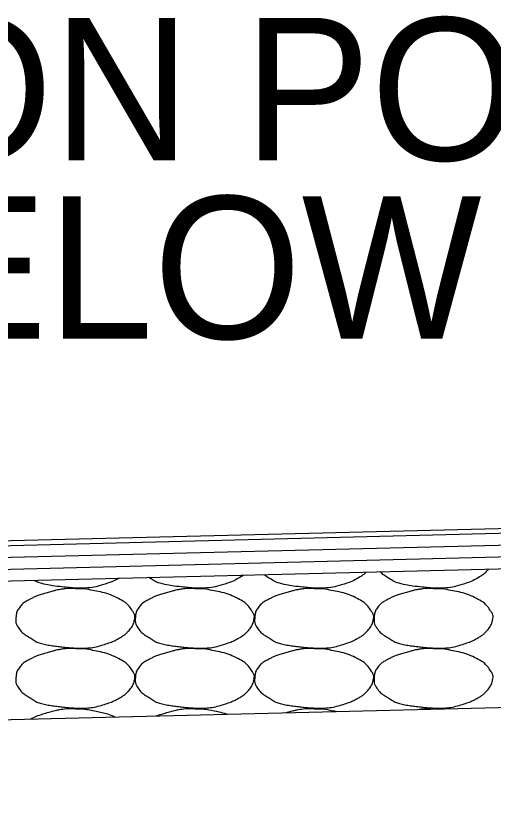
# Model space of a CAD drawing. Extents: x 1671357 to 13005564, y 567358 to 14261451.
# Drawn here: x 12758452.238 to 12758454.248, y 14259901.592 to 14259904.904 of the extents above; entities that cross this region are included whole.
import ezdxf

# ---------------------------------------------------------------- set-up
doc = ezdxf.new("R2010")
doc.units = 0
doc.layers.add('Default', color=7, linetype='Continuous')
doc.layers.add('R_Draft', color=7, linetype='Continuous')

msp = doc.modelspace()

# ---------------------------------------------------------------- linework, layer by layer
at = {"layer": 'Default'}
for p, q in [((12758441.6027, 14259902.4289), (12758471.6055, 14259903.1779)), ((12758445.607, 14259902.5088), (12758467.6051, 14259903.058)), ((12758445.6082, 14259902.4588), (12758467.6051, 14259903.008)), ((12758445.6095, 14259902.4089), (12758467.6051, 14259902.9579)), ((12758445.6107, 14259902.3589), (12758467.6051, 14259902.9079)), ((12758438.2562, 14259901.592), (12758474.3445, 14259902.4929))]:
    msp.add_line(p, q, dxfattribs=at)
at = {"layer": 'R_Draft'}
for points, degree in [([(12758453.1961, 14259902.5482), (12758453.192, 14259902.5452), (12758453.1878, 14259902.5425), (12758453.163, 14259902.5284), (12758453.1432, 14259902.5188), (12758453.0928, 14259902.5029), (12758453.0644, 14259902.4957), (12758453.0205, 14259902.493), (12758453.0058, 14259902.4929), (12758452.9691, 14259902.4954), (12758452.9471, 14259902.4975), (12758452.9009, 14259902.5026), (12758452.877, 14259902.5064), (12758452.8335, 14259902.5164), (12758452.8167, 14259902.5269), (12758452.7989, 14259902.538), (12758452.7987, 14259902.5382), (12758452.7985, 14259902.5383)], 3), ([(12758453.713, 14259902.5611), (12758453.7045, 14259902.5522), (12758453.6959, 14259902.5458), (12758453.6654, 14259902.5284), (12758453.6456, 14259902.5188), (12758453.5952, 14259902.5029), (12758453.5668, 14259902.4957), (12758453.5229, 14259902.493), (12758453.5082, 14259902.4929), (12758453.4715, 14259902.4954), (12758453.4496, 14259902.4975), (12758453.4034, 14259902.5026), (12758453.3795, 14259902.5064), (12758453.336, 14259902.5164), (12758453.3191, 14259902.5269), (12758453.295, 14259902.542), (12758453.2889, 14259902.546), (12758453.2831, 14259902.5504)], 3), ([(12758454.2262, 14259902.5739), (12758454.2237, 14259902.5705), (12758454.2209, 14259902.5672), (12758454.2086, 14259902.5534), (12758454.1994, 14259902.5464), (12758454.1679, 14259902.5284), (12758454.148, 14259902.5188), (12758454.0976, 14259902.5029), (12758454.0693, 14259902.4957), (12758454.0254, 14259902.493), (12758454.0106, 14259902.4929), (12758453.974, 14259902.4954), (12758453.952, 14259902.4975), (12758453.9058, 14259902.5026), (12758453.8819, 14259902.5064), (12758453.8384, 14259902.5164), (12758453.8215, 14259902.5269), (12758453.7918, 14259902.5455), (12758453.7811, 14259902.553), (12758453.7713, 14259902.5626)], 3), ([(12758452.6722, 14259902.5352), (12758452.6549, 14259902.5258), (12758452.6376, 14259902.5179), (12758452.5904, 14259902.5029), (12758452.562, 14259902.4957), (12758452.5181, 14259902.493), (12758452.5034, 14259902.4929), (12758452.4667, 14259902.4954), (12758452.4447, 14259902.4975), (12758452.3985, 14259902.5026), (12758452.3746, 14259902.5064), (12758452.3383, 14259902.5148), (12758452.327, 14259902.52), (12758452.316, 14259902.5263)], 3), ([(12758452.4887, 14259902.4913), (12758452.518, 14259902.4917), (12758452.5474, 14259902.4873), (12758452.5768, 14259902.4813), (12758452.6126, 14259902.474), (12758452.6455, 14259902.4631), (12758452.6788, 14259902.4453), (12758452.7009, 14259902.4335), (12758452.7161, 14259902.4174), (12758452.7308, 14259902.3953), (12758452.7371, 14259902.3858), (12758452.7405, 14259902.3749), (12758452.7388, 14259902.3653), (12758452.7354, 14259902.3465), (12758452.7256, 14259902.3279), (12758452.7108, 14259902.3113), (12758452.7014, 14259902.3008), (12758452.6921, 14259902.2938), (12758452.6808, 14259902.2873), (12758452.6606, 14259902.2758), (12758452.6407, 14259902.2662), (12758452.6188, 14259902.2593), (12758452.5904, 14259902.2503), (12758452.562, 14259902.2431), (12758452.5327, 14259902.2413), (12758452.5181, 14259902.2404), (12758452.5034, 14259902.2403), (12758452.4887, 14259902.2413), (12758452.4667, 14259902.2428), (12758452.4447, 14259902.2449), (12758452.4227, 14259902.2473), (12758452.3985, 14259902.25), (12758452.3746, 14259902.2538), (12758452.3507, 14259902.2593), (12758452.3311, 14259902.2638), (12758452.3143, 14259902.2743), (12758452.2967, 14259902.2853), (12758452.2769, 14259902.2978), (12758452.2607, 14259902.3099), (12758452.2467, 14259902.3313), (12758452.2395, 14259902.3423), (12758452.2381, 14259902.3541), (12758452.2387, 14259902.3653), (12758452.2397, 14259902.3815), (12758452.2431, 14259902.3979), (12758452.2547, 14259902.4133), (12758452.2665, 14259902.4289), (12758452.2794, 14259902.4373), (12758452.2947, 14259902.4453), (12758452.3079, 14259902.4522), (12758452.3208, 14259902.4586), (12758452.3347, 14259902.4633), (12758452.3546, 14259902.47), (12758452.3744, 14259902.476), (12758452.3947, 14259902.4813), (12758452.4073, 14259902.4846), (12758452.4199, 14259902.4873), (12758452.4327, 14259902.4893), (12758452.4513, 14259902.4922), (12758452.4702, 14259902.4929), (12758452.4887, 14259902.4913)], 3), ([(12758452.9912, 14259902.4913), (12758453.0205, 14259902.4917), (12758453.0499, 14259902.4873), (12758453.0792, 14259902.4813), (12758453.115, 14259902.474), (12758453.148, 14259902.4631), (12758453.1812, 14259902.4453), (12758453.2033, 14259902.4335), (12758453.2185, 14259902.4174), (12758453.2332, 14259902.3953), (12758453.2395, 14259902.3858), (12758453.2429, 14259902.3749), (12758453.2412, 14259902.3653), (12758453.2378, 14259902.3465), (12758453.228, 14259902.3279), (12758453.2132, 14259902.3113), (12758453.2038, 14259902.3008), (12758453.1946, 14259902.2938), (12758453.1832, 14259902.2873), (12758453.163, 14259902.2758), (12758453.1432, 14259902.2662), (12758453.1212, 14259902.2593), (12758453.0928, 14259902.2503), (12758453.0644, 14259902.2431), (12758453.0352, 14259902.2413), (12758453.0205, 14259902.2404), (12758453.0058, 14259902.2403), (12758452.9912, 14259902.2413), (12758452.9691, 14259902.2428), (12758452.9471, 14259902.2449), (12758452.9252, 14259902.2473), (12758452.9009, 14259902.25), (12758452.877, 14259902.2538), (12758452.8531, 14259902.2593), (12758452.8335, 14259902.2638), (12758452.8167, 14259902.2743), (12758452.7991, 14259902.2853), (12758452.7793, 14259902.2978), (12758452.7631, 14259902.3099), (12758452.7491, 14259902.3313), (12758452.7419, 14259902.3423), (12758452.7405, 14259902.3541), (12758452.7411, 14259902.3653), (12758452.7421, 14259902.3815), (12758452.7455, 14259902.3979), (12758452.7571, 14259902.4133), (12758452.7689, 14259902.4289), (12758452.7818, 14259902.4373), (12758452.7971, 14259902.4453), (12758452.8103, 14259902.4522), (12758452.8232, 14259902.4586), (12758452.8371, 14259902.4633), (12758452.857, 14259902.47), (12758452.8769, 14259902.476), (12758452.8972, 14259902.4813), (12758452.9097, 14259902.4846), (12758452.9223, 14259902.4873), (12758452.9352, 14259902.4893), (12758452.9537, 14259902.4922), (12758452.9726, 14259902.4929), (12758452.9912, 14259902.4913)], 3), ([(12758453.4936, 14259902.4913), (12758453.5229, 14259902.4917), (12758453.5523, 14259902.4873), (12758453.5816, 14259902.4813), (12758453.6174, 14259902.474), (12758453.6504, 14259902.4631), (12758453.6836, 14259902.4453), (12758453.7057, 14259902.4335), (12758453.7209, 14259902.4174), (12758453.7356, 14259902.3953), (12758453.7419, 14259902.3858), (12758453.7453, 14259902.3749), (12758453.7436, 14259902.3653), (12758453.7402, 14259902.3465), (12758453.7304, 14259902.3279), (12758453.7156, 14259902.3113), (12758453.7062, 14259902.3008), (12758453.697, 14259902.2938), (12758453.6856, 14259902.2873), (12758453.6654, 14259902.2758), (12758453.6456, 14259902.2662), (12758453.6236, 14259902.2593), (12758453.5952, 14259902.2503), (12758453.5668, 14259902.2431), (12758453.5376, 14259902.2413), (12758453.5229, 14259902.2404), (12758453.5082, 14259902.2403), (12758453.4936, 14259902.2413), (12758453.4715, 14259902.2428), (12758453.4496, 14259902.2449), (12758453.4276, 14259902.2473), (12758453.4034, 14259902.25), (12758453.3795, 14259902.2538), (12758453.3556, 14259902.2593), (12758453.336, 14259902.2638), (12758453.3191, 14259902.2743), (12758453.3016, 14259902.2853), (12758453.2817, 14259902.2978), (12758453.2656, 14259902.3099), (12758453.2516, 14259902.3313), (12758453.2444, 14259902.3423), (12758453.2429, 14259902.3541), (12758453.2436, 14259902.3653), (12758453.2445, 14259902.3815), (12758453.2479, 14259902.3979), (12758453.2596, 14259902.4133), (12758453.2714, 14259902.4289), (12758453.2842, 14259902.4373), (12758453.2996, 14259902.4453), (12758453.3127, 14259902.4522), (12758453.3257, 14259902.4586), (12758453.3396, 14259902.4633), (12758453.3594, 14259902.47), (12758453.3793, 14259902.476), (12758453.3996, 14259902.4813), (12758453.4122, 14259902.4846), (12758453.4247, 14259902.4873), (12758453.4376, 14259902.4893), (12758453.4561, 14259902.4922), (12758453.475, 14259902.4929), (12758453.4936, 14259902.4913)], 3), ([(12758453.996, 14259902.4913), (12758454.0253, 14259902.4917), (12758454.0547, 14259902.4873), (12758454.084, 14259902.4813), (12758454.1198, 14259902.474), (12758454.1528, 14259902.4631), (12758454.186, 14259902.4453), (12758454.2082, 14259902.4335), (12758454.2233, 14259902.4174), (12758454.238, 14259902.3953), (12758454.2443, 14259902.3858), (12758454.2477, 14259902.3749), (12758454.246, 14259902.3653), (12758454.2426, 14259902.3465), (12758454.2329, 14259902.3279), (12758454.218, 14259902.3113), (12758454.2086, 14259902.3008), (12758454.1994, 14259902.2938), (12758454.188, 14259902.2873), (12758454.1679, 14259902.2758), (12758454.148, 14259902.2662), (12758454.126, 14259902.2593), (12758454.0976, 14259902.2503), (12758454.0693, 14259902.2431), (12758454.04, 14259902.2413), (12758454.0254, 14259902.2404), (12758454.0106, 14259902.2403), (12758453.996, 14259902.2413), (12758453.974, 14259902.2428), (12758453.952, 14259902.2449), (12758453.93, 14259902.2473), (12758453.9058, 14259902.25), (12758453.8819, 14259902.2538), (12758453.858, 14259902.2593), (12758453.8384, 14259902.2638), (12758453.8215, 14259902.2743), (12758453.804, 14259902.2853), (12758453.7841, 14259902.2978), (12758453.768, 14259902.3099), (12758453.754, 14259902.3313), (12758453.7468, 14259902.3423), (12758453.7453, 14259902.3541), (12758453.746, 14259902.3653), (12758453.7469, 14259902.3815), (12758453.7503, 14259902.3979), (12758453.762, 14259902.4133), (12758453.7738, 14259902.4289), (12758453.7866, 14259902.4373), (12758453.802, 14259902.4453), (12758453.8151, 14259902.4522), (12758453.8281, 14259902.4586), (12758453.842, 14259902.4633), (12758453.8619, 14259902.47), (12758453.8817, 14259902.476), (12758453.902, 14259902.4813), (12758453.9146, 14259902.4846), (12758453.9272, 14259902.4873), (12758453.94, 14259902.4893), (12758453.9585, 14259902.4922), (12758453.9774, 14259902.4929), (12758453.996, 14259902.4913)], 3), ([(12758452.4887, 14259902.2387), (12758452.518, 14259902.2391), (12758452.5474, 14259902.2347), (12758452.5768, 14259902.2287), (12758452.6126, 14259902.2214), (12758452.6455, 14259902.2105), (12758452.6788, 14259902.1927), (12758452.7009, 14259902.1809), (12758452.7161, 14259902.1648), (12758452.7308, 14259902.1427), (12758452.7371, 14259902.1332), (12758452.7405, 14259902.1223), (12758452.7388, 14259902.1127), (12758452.7354, 14259902.0939), (12758452.7256, 14259902.0753), (12758452.7108, 14259902.0587), (12758452.7014, 14259902.0482), (12758452.6921, 14259902.0412), (12758452.6808, 14259902.0347), (12758452.6606, 14259902.0232), (12758452.6407, 14259902.0136), (12758452.6188, 14259902.0067), (12758452.5904, 14259901.9977), (12758452.562, 14259901.9905), (12758452.5327, 14259901.9887), (12758452.5181, 14259901.9878), (12758452.5034, 14259901.9877), (12758452.4887, 14259901.9887), (12758452.4667, 14259901.9902), (12758452.4447, 14259901.9923), (12758452.4227, 14259901.9947), (12758452.3985, 14259901.9974), (12758452.3746, 14259902.0012), (12758452.3507, 14259902.0067), (12758452.3311, 14259902.0112), (12758452.3143, 14259902.0217), (12758452.2967, 14259902.0327), (12758452.2769, 14259902.0452), (12758452.2607, 14259902.0573), (12758452.2467, 14259902.0787), (12758452.2395, 14259902.0897), (12758452.2381, 14259902.1015), (12758452.2387, 14259902.1127), (12758452.2397, 14259902.1289), (12758452.2431, 14259902.1453), (12758452.2547, 14259902.1607), (12758452.2665, 14259902.1763), (12758452.2794, 14259902.1847), (12758452.2947, 14259902.1927), (12758452.3079, 14259902.1996), (12758452.3208, 14259902.206), (12758452.3347, 14259902.2107), (12758452.3546, 14259902.2174), (12758452.3744, 14259902.2234), (12758452.3947, 14259902.2287), (12758452.4073, 14259902.232), (12758452.4199, 14259902.2347), (12758452.4327, 14259902.2367), (12758452.4513, 14259902.2396), (12758452.4702, 14259902.2403), (12758452.4887, 14259902.2387)], 3), ([(12758452.9912, 14259902.2387), (12758453.0205, 14259902.2391), (12758453.0499, 14259902.2347), (12758453.0792, 14259902.2287), (12758453.115, 14259902.2214), (12758453.148, 14259902.2105), (12758453.1812, 14259902.1927), (12758453.2033, 14259902.1809), (12758453.2185, 14259902.1648), (12758453.2332, 14259902.1427), (12758453.2395, 14259902.1332), (12758453.2429, 14259902.1223), (12758453.2412, 14259902.1127), (12758453.2378, 14259902.0939), (12758453.228, 14259902.0753), (12758453.2132, 14259902.0587), (12758453.2038, 14259902.0482), (12758453.1946, 14259902.0412), (12758453.1832, 14259902.0347), (12758453.163, 14259902.0232), (12758453.1432, 14259902.0136), (12758453.1212, 14259902.0067), (12758453.0928, 14259901.9977), (12758453.0644, 14259901.9905), (12758453.0352, 14259901.9887), (12758453.0205, 14259901.9878), (12758453.0058, 14259901.9877), (12758452.9912, 14259901.9887), (12758452.9691, 14259901.9902), (12758452.9471, 14259901.9923), (12758452.9252, 14259901.9947), (12758452.9009, 14259901.9974), (12758452.877, 14259902.0012), (12758452.8531, 14259902.0067), (12758452.8335, 14259902.0112), (12758452.8167, 14259902.0217), (12758452.7991, 14259902.0327), (12758452.7793, 14259902.0452), (12758452.7631, 14259902.0573), (12758452.7491, 14259902.0787), (12758452.7419, 14259902.0897), (12758452.7405, 14259902.1015), (12758452.7411, 14259902.1127), (12758452.7421, 14259902.1289), (12758452.7455, 14259902.1453), (12758452.7571, 14259902.1607), (12758452.7689, 14259902.1763), (12758452.7818, 14259902.1847), (12758452.7971, 14259902.1927), (12758452.8103, 14259902.1996), (12758452.8232, 14259902.206), (12758452.8371, 14259902.2107), (12758452.857, 14259902.2174), (12758452.8769, 14259902.2234), (12758452.8972, 14259902.2287), (12758452.9097, 14259902.232), (12758452.9223, 14259902.2347), (12758452.9352, 14259902.2367), (12758452.9537, 14259902.2396), (12758452.9726, 14259902.2403), (12758452.9912, 14259902.2387)], 3), ([(12758453.4936, 14259902.2387), (12758453.5229, 14259902.2391), (12758453.5523, 14259902.2347), (12758453.5816, 14259902.2287), (12758453.6174, 14259902.2214), (12758453.6504, 14259902.2105), (12758453.6836, 14259902.1927), (12758453.7057, 14259902.1809), (12758453.7209, 14259902.1648), (12758453.7356, 14259902.1427), (12758453.7419, 14259902.1332), (12758453.7453, 14259902.1223), (12758453.7436, 14259902.1127), (12758453.7402, 14259902.0939), (12758453.7304, 14259902.0753), (12758453.7156, 14259902.0587), (12758453.7062, 14259902.0482), (12758453.697, 14259902.0412), (12758453.6856, 14259902.0347), (12758453.6654, 14259902.0232), (12758453.6456, 14259902.0136), (12758453.6236, 14259902.0067), (12758453.5952, 14259901.9977), (12758453.5668, 14259901.9905), (12758453.5376, 14259901.9887), (12758453.5229, 14259901.9878), (12758453.5082, 14259901.9877), (12758453.4936, 14259901.9887), (12758453.4715, 14259901.9902), (12758453.4496, 14259901.9923), (12758453.4276, 14259901.9947), (12758453.4034, 14259901.9974), (12758453.3795, 14259902.0012), (12758453.3556, 14259902.0067), (12758453.336, 14259902.0112), (12758453.3191, 14259902.0217), (12758453.3016, 14259902.0327), (12758453.2817, 14259902.0452), (12758453.2656, 14259902.0573), (12758453.2516, 14259902.0787), (12758453.2444, 14259902.0897), (12758453.2429, 14259902.1015), (12758453.2436, 14259902.1127), (12758453.2445, 14259902.1289), (12758453.2479, 14259902.1453), (12758453.2596, 14259902.1607), (12758453.2714, 14259902.1763), (12758453.2842, 14259902.1847), (12758453.2996, 14259902.1927), (12758453.3127, 14259902.1996), (12758453.3257, 14259902.206), (12758453.3396, 14259902.2107), (12758453.3594, 14259902.2174), (12758453.3793, 14259902.2234), (12758453.3996, 14259902.2287), (12758453.4122, 14259902.232), (12758453.4247, 14259902.2347), (12758453.4376, 14259902.2367), (12758453.4561, 14259902.2396), (12758453.475, 14259902.2403), (12758453.4936, 14259902.2387)], 3), ([(12758453.996, 14259902.2387), (12758454.0253, 14259902.2391), (12758454.0547, 14259902.2347), (12758454.084, 14259902.2287), (12758454.1198, 14259902.2214), (12758454.1528, 14259902.2105), (12758454.186, 14259902.1927), (12758454.2082, 14259902.1809), (12758454.2233, 14259902.1648), (12758454.238, 14259902.1427), (12758454.2443, 14259902.1332), (12758454.2477, 14259902.1223), (12758454.246, 14259902.1127), (12758454.2426, 14259902.0939), (12758454.2329, 14259902.0753), (12758454.218, 14259902.0587), (12758454.2086, 14259902.0482), (12758454.1994, 14259902.0412), (12758454.188, 14259902.0347), (12758454.1679, 14259902.0232), (12758454.148, 14259902.0136), (12758454.126, 14259902.0067), (12758454.0976, 14259901.9977), (12758454.0693, 14259901.9905), (12758454.04, 14259901.9887), (12758454.0254, 14259901.9878), (12758454.0106, 14259901.9877), (12758453.996, 14259901.9887), (12758453.974, 14259901.9902), (12758453.952, 14259901.9923), (12758453.93, 14259901.9947), (12758453.9058, 14259901.9974), (12758453.8819, 14259902.0012), (12758453.858, 14259902.0067), (12758453.8384, 14259902.0112), (12758453.8215, 14259902.0217), (12758453.804, 14259902.0327), (12758453.7841, 14259902.0452), (12758453.768, 14259902.0573), (12758453.754, 14259902.0787), (12758453.7468, 14259902.0897), (12758453.7453, 14259902.1015), (12758453.746, 14259902.1127), (12758453.7469, 14259902.1289), (12758453.7503, 14259902.1453), (12758453.762, 14259902.1607), (12758453.7738, 14259902.1763), (12758453.7866, 14259902.1847), (12758453.802, 14259902.1927), (12758453.8151, 14259902.1996), (12758453.8281, 14259902.206), (12758453.842, 14259902.2107), (12758453.8619, 14259902.2174), (12758453.8817, 14259902.2234), (12758453.902, 14259902.2287), (12758453.9146, 14259902.232), (12758453.9272, 14259902.2347), (12758453.94, 14259902.2367), (12758453.9585, 14259902.2396), (12758453.9774, 14259902.2403), (12758453.996, 14259902.2387)], 3), ([(12758452.2995, 14259901.9426), (12758452.3111, 14259901.9485), (12758452.3225, 14259901.954), (12758452.3546, 14259901.9648), (12758452.3744, 14259901.9708), (12758452.4073, 14259901.9794), (12758452.4199, 14259901.9821), (12758452.4513, 14259901.987), (12758452.4702, 14259901.9877), (12758452.4887, 14259901.9861)], 3), ([(12758452.4887, 14259901.9861), (12758452.518, 14259901.9865), (12758452.5474, 14259901.9821), (12758452.6042, 14259901.9705), (12758452.63, 14259901.9628), (12758452.6555, 14259901.9515)], 3), ([(12758452.8309, 14259901.9559), (12758452.833, 14259901.9567), (12758452.835, 14259901.9574), (12758452.857, 14259901.9648), (12758452.8769, 14259901.9708), (12758452.9097, 14259901.9794), (12758452.9223, 14259901.9821), (12758452.9537, 14259901.987), (12758452.9726, 14259901.9877), (12758452.9912, 14259901.9861)], 3), ([(12758452.9912, 14259901.9861), (12758453.0205, 14259901.9865), (12758453.0499, 14259901.9821), (12758453.0958, 14259901.9727), (12758453.1118, 14259901.9686), (12758453.1276, 14259901.9633)], 3), ([(12758453.3755, 14259901.9695), (12758453.3835, 14259901.9718), (12758453.3915, 14259901.974), (12758453.4122, 14259901.9794), (12758453.4247, 14259901.9821), (12758453.4561, 14259901.987), (12758453.475, 14259901.9877), (12758453.4936, 14259901.9861)], 3), ([(12758453.4936, 14259901.9861), (12758453.5229, 14259901.9865), (12758453.5523, 14259901.9821), (12758453.5837, 14259901.9757), (12758453.5859, 14259901.9752), (12758453.588, 14259901.9748)], 3), ([(12758453.9359, 14259901.9835), (12758453.9373, 14259901.9837), (12758453.9386, 14259901.9839), (12758453.9585, 14259901.987), (12758453.9774, 14259901.9877), (12758453.996, 14259901.9861)], 3), ([(12758453.996, 14259901.9861), (12758454.0036, 14259901.9862), (12758454.0111, 14259901.986), (12758454.0187, 14259901.9855)], 2)]:
    msp.add_open_spline(points, degree=degree, dxfattribs=at)

# ---------------------------------------------------------------- texts
at = {"layer": 'Default'}
for s, p in [('ROTATION POINT', (12758448.828, 14259904.295)), ("(-0.25' BELOW THEORETICAL GRADE)", (12758448.828, 14259903.5438))]:
    msp.add_text(s, height=0.600057, dxfattribs=at).set_placement(p)

doc.saveas('drawing.dxf')
